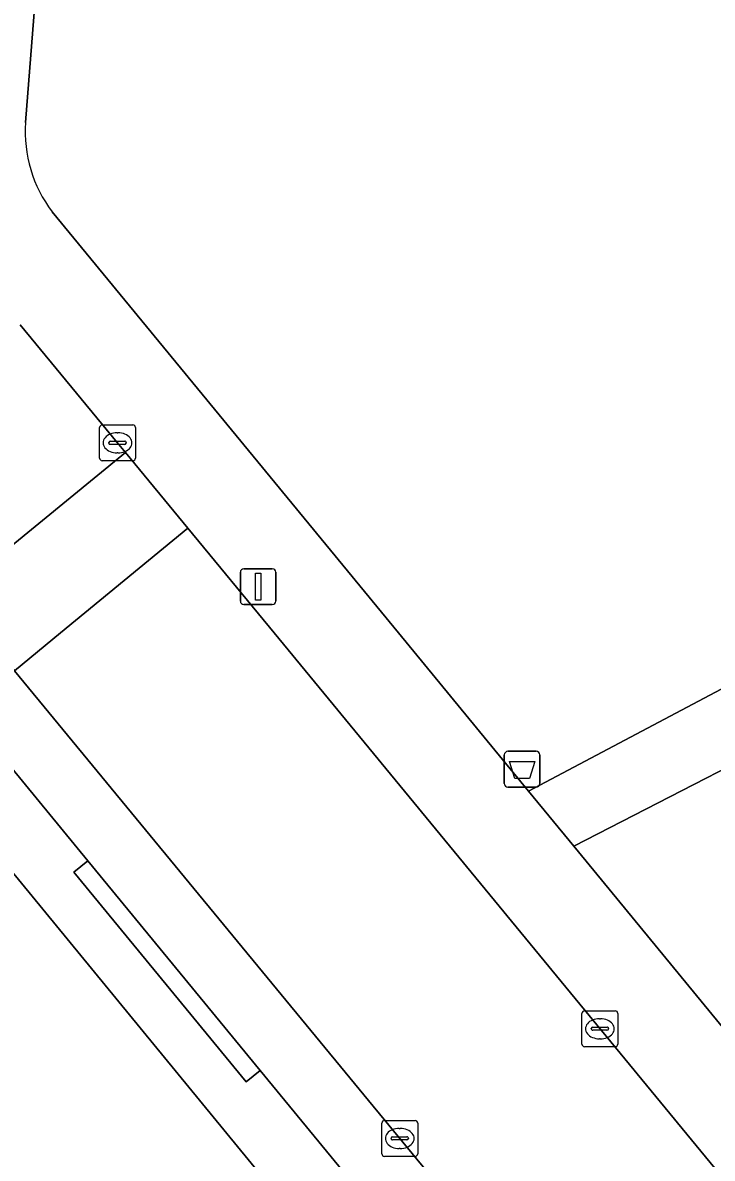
# Model space of a CAD drawing. Extents: x 157767 to 159172, y 387839 to 389425.
# Drawn here: x 158423.55 to 158442.77, y 388735.36 to 388767.01 of the extents above; entities that cross this region are included whole.
import ezdxf

# ---------------------------------------------------------------- set-up
doc = ezdxf.new("R2010")
doc.units = 0
for name, color, linetype in [('IMGEO_Afvalbak', 7, 'Continuous'), ('IMGEO_Erf', 7, 'Continuous'), ('IMGEO_Groenvoorziening', 7, 'Continuous'), ('IMGEO_Kolk', 7, 'Continuous'), ('IMGEO_Lichtmast', 7, 'Continuous'), ('IMGEO_Loofbos', 7, 'Continuous'), ('IMGEO_Parkeervlak_open', 7, 'Continuous'), ('IMGEO_Rijbaan_lokaal_open', 7, 'Continuous'), ('IMGEO_Voetpad_halfverhard', 7, 'Continuous'), ('IMGEO_Voetpad_open', 7, 'Continuous')]:
    doc.layers.add(name, color=color, linetype=linetype)

msp = doc.modelspace()

# ---------------------------------------------------------------- linework, layer by layer
at = {"layer": 'IMGEO_Afvalbak'}
for p, q in [((158436.972, 388745.8), (158436.972, 388746.6)), ((158436.972, 388746.6), (158436.972, 388745.8)), ((158437.072, 388746.7), (158437.862, 388746.7)), ((158437.862, 388746.7), (158437.072, 388746.7)), ((158437.962, 388746.6), (158437.962, 388745.8)), ((158437.962, 388745.8), (158437.962, 388746.6)), ((158437.862, 388745.7), (158437.072, 388745.7)), ((158437.072, 388745.7), (158437.862, 388745.7))]:
    msp.add_line(p, q, dxfattribs=at)
msp.add_lwpolyline([(158437.115, 388746.414), (158437.819, 388746.414), (158437.67, 388745.944), (158437.264, 388745.944), (158437.115, 388746.414)], dxfattribs=at)
for centre, start, end in [((158437.072, 388746.6), 90, 180), ((158437.072, 388746.6), 90, 180), ((158437.862, 388746.6), 0, 90), ((158437.862, 388746.6), 360, 90), ((158437.072, 388745.8), 180, 270), ((158437.072, 388745.8), 180, 270), ((158437.862, 388745.8), 270, 0), ((158437.862, 388745.8), 270, 0)]:
    msp.add_arc(centre, 0.1, start, end, dxfattribs=at)
at = {"layer": 'IMGEO_Erf'}
msp.add_lwpolyline([(158461.554, 388699.052), (158455.716, 388706.125), (158451.815, 388710.853), (158450.642, 388712.089), (158448.774, 388712.463), (158448.65, 388712.374), (158417.781, 388750)], dxfattribs=at)
at = {"layer": 'IMGEO_Groenvoorziening'}
msp.add_lwpolyline([(158452.97, 388742.748), (158447.295, 388748.367), (158446.607, 388748.013), (158438.91, 388744.051), (158445.878, 388735.574)], close=True, dxfattribs=at)
at = {"layer": 'IMGEO_Kolk'}
for p, q in [((158425.768, 388755.798), (158426.62, 388755.798)), ((158425.693, 388754.872), (158425.693, 388755.724)), ((158426.181, 388755.578), (158426.206, 388755.578)), ((158426.694, 388755.724), (158426.694, 388754.872)), ((158425.952, 388755.292), (158425.952, 388755.304)), ((158426.39, 388755.255), (158425.992, 388755.255)), ((158425.995, 388755.341), (158426.393, 388755.341)), ((158426.436, 388755.304), (158426.436, 388755.292)), ((158426.62, 388754.798), (158425.768, 388754.798)), ((158426.204, 388755.018), (158426.179, 388755.018)), ((158439.136, 388738.54), (158439.136, 388739.392)), ((158439.211, 388739.466), (158440.063, 388739.466)), ((158440.137, 388739.392), (158440.137, 388738.54)), ((158439.395, 388738.96), (158439.395, 388738.972)), ((158439.438, 388739.009), (158439.836, 388739.009)), ((158439.624, 388739.246), (158439.649, 388739.246)), ((158439.879, 388738.972), (158439.879, 388738.96)), ((158439.833, 388738.923), (158439.435, 388738.923)), ((158439.647, 388738.686), (158439.622, 388738.686)), ((158440.063, 388738.466), (158439.211, 388738.466)), ((158433.557, 388735.483), (158433.557, 388736.335)), ((158433.632, 388736.409), (158434.484, 388736.409)), ((158434.045, 388736.189), (158434.07, 388736.189)), ((158434.558, 388736.335), (158434.558, 388735.483)), ((158433.816, 388735.903), (158433.816, 388735.915)), ((158434.254, 388735.866), (158433.856, 388735.866)), ((158433.859, 388735.952), (158434.257, 388735.952)), ((158434.3, 388735.915), (158434.3, 388735.903)), ((158434.068, 388735.629), (158434.043, 388735.629)), ((158434.484, 388735.409), (158433.632, 388735.409))]:
    msp.add_line(p, q, dxfattribs=at)
for points in [[(158425.768, 388755.798), (158426.62, 388755.798)], [(158425.693, 388754.872), (158425.693, 388755.724)], [(158426.694, 388755.724), (158426.694, 388754.872)], [(158426.62, 388754.798), (158425.768, 388754.798)], [(158439.136, 388738.54), (158439.136, 388739.392)], [(158439.211, 388739.466), (158440.063, 388739.466)], [(158440.137, 388739.392), (158440.137, 388738.54)], [(158440.063, 388738.466), (158439.211, 388738.466)], [(158433.557, 388735.483), (158433.557, 388736.335)], [(158433.632, 388736.409), (158434.484, 388736.409)], [(158434.558, 388736.335), (158434.558, 388735.483)], [(158434.484, 388735.409), (158433.632, 388735.409)]]:
    msp.add_lwpolyline(points, dxfattribs=at)
for centre, radius, start, end in [((158425.77, 388755.722), 0.0765, 91.552, 178.448), ((158425.77, 388755.722), 0.0765, 91.552, 178.448), ((158426.618, 388755.722), 0.0765, 1.552, 88.448), ((158426.618, 388755.722), 0.0765, 1.552, 88.448), ((158425.992, 388755.301), 0.0403, 85.8775, 175.7526), ((158425.989, 388755.291), 0.0366, 178.938, 274.7102), ((158426.393, 388755.298), 0.043, 264.8664, 352.4533), ((158426.397, 388755.303), 0.0386, 1.7309, 96.639), ((158425.77, 388754.874), 0.0765, 181.552, 268.448), ((158425.77, 388754.874), 0.0765, 181.552, 268.448), ((158426.618, 388754.874), 0.0765, 271.552, 358.448), ((158426.618, 388754.874), 0.0765, 271.552, 358.448), ((158439.213, 388739.39), 0.0765, 91.552, 178.448), ((158439.213, 388739.39), 0.0765, 91.552, 178.448), ((158440.061, 388739.39), 0.0765, 1.552, 88.448), ((158440.061, 388739.39), 0.0765, 1.552, 88.448), ((158439.435, 388738.969), 0.0403, 85.8775, 175.7526), ((158439.432, 388738.959), 0.0366, 178.938, 274.7102), ((158439.836, 388738.966), 0.043, 264.8664, 352.4533), ((158439.84, 388738.971), 0.0386, 1.7309, 96.639), ((158439.213, 388738.542), 0.0765, 181.552, 268.448), ((158439.213, 388738.542), 0.0765, 181.552, 268.448), ((158440.061, 388738.542), 0.0765, 271.552, 358.448), ((158440.061, 388738.542), 0.0765, 271.552, 358.448), ((158433.634, 388736.333), 0.0765, 91.552, 178.448), ((158433.634, 388736.333), 0.0765, 91.552, 178.448), ((158434.482, 388736.333), 0.0765, 1.552, 88.448), ((158434.482, 388736.333), 0.0765, 1.552, 88.448), ((158433.856, 388735.912), 0.0403, 85.8775, 175.7526), ((158433.853, 388735.902), 0.0366, 178.938, 274.7102), ((158434.257, 388735.909), 0.043, 264.8664, 352.4533), ((158434.261, 388735.914), 0.0386, 1.7309, 96.639), ((158433.634, 388735.485), 0.0765, 181.552, 268.448), ((158433.634, 388735.485), 0.0765, 181.552, 268.448), ((158434.482, 388735.485), 0.0765, 271.552, 358.448), ((158434.482, 388735.485), 0.0765, 271.552, 358.448)]:
    msp.add_arc(centre, radius, start, end, dxfattribs=at)
for centre, major_axis, ratio, start_param, end_param in [((158426.18, 388755.298), (-0.387, 0.002), 0.722429, 4.712389, 7.853982), ((158426.205, 388755.298), (-0.39, 0.002), 0.717154, 1.570796, 4.712389), ((158439.623, 388738.966), (-0.387, 0.002), 0.722429, 4.712389, 7.853982), ((158439.648, 388738.966), (-0.39, 0.002), 0.717154, 1.570796, 4.712389), ((158434.044, 388735.909), (-0.387, 0.002), 0.722429, 4.712389, 7.853982), ((158434.069, 388735.909), (-0.39, 0.002), 0.717154, 1.570796, 4.712389)]:
    msp.add_ellipse(centre, major_axis=major_axis, ratio=ratio, start_param=start_param, end_param=end_param, dxfattribs=at)
at = {"layer": 'IMGEO_Lichtmast'}
for p, q in [((158429.616, 388750.889), (158429.616, 388751.689)), ((158429.616, 388751.689), (158429.616, 388750.889)), ((158429.716, 388751.789), (158430.506, 388751.789)), ((158430.506, 388751.789), (158429.716, 388751.789)), ((158430.606, 388751.689), (158430.606, 388750.889)), ((158430.606, 388750.889), (158430.606, 388751.689)), ((158430.506, 388750.789), (158429.716, 388750.789)), ((158429.716, 388750.789), (158430.506, 388750.789))]:
    msp.add_line(p, q, dxfattribs=at)
msp.add_lwpolyline([(158430.036, 388751.664), (158430.186, 388751.664), (158430.186, 388750.914), (158430.036, 388750.914), (158430.036, 388751.664)], dxfattribs=at)
for centre, start, end in [((158429.716, 388751.689), 90, 180), ((158429.716, 388751.689), 90, 180), ((158430.506, 388751.689), 0, 90), ((158430.506, 388751.689), 360, 90), ((158429.716, 388750.889), 180, 270), ((158429.716, 388750.889), 180, 270), ((158430.506, 388750.889), 270, 0), ((158430.506, 388750.889), 270, 0)]:
    msp.add_arc(centre, 0.1, start, end, dxfattribs=at)
at = {"layer": 'IMGEO_Loofbos'}
msp.add_lwpolyline([(158424.372, 388761.737), (158434.02, 388750), (158437.643, 388745.593), (158452.493, 388753.451), (158452.147, 388754.048), (158432.702, 388784.685), (158428.298, 388784.986), (158425.286, 388785.192), (158423.63, 388764.226)], dxfattribs=at)
msp.add_arc((158427.314, 388763.969), 3.693, 176.0115, 217.1884, dxfattribs=at)
at = {"layer": 'IMGEO_Parkeervlak_open'}
for points in [[(158449.446, 388717.234), (158423.32, 388748.947), (158422.452, 388750), (158421.876, 388750.699), (158422.15, 388750), (158422.167, 388749.248), (158421.988, 388748.253)], [(158422.179, 388747.521), (158425.363, 388743.648), (158430.167, 388737.807), (158436.535, 388730.063), (158441.342, 388724.216), (158446.333, 388718.147)]]:
    msp.add_lwpolyline(points, dxfattribs=at)
at = {"layer": 'IMGEO_Rijbaan_lokaal_open'}
msp.add_lwpolyline([(158420.233, 388752.71), (158421.025, 388751.738), (158421.576, 388751.066), (158426.414, 388755.029), (158426.187, 388755.304), (158423.481, 388758.583)], dxfattribs=at)
for points in [[(158423.32, 388748.947), (158424.6, 388750), (158428.149, 388752.921), (158426.414, 388755.029), (158421.576, 388751.066), (158421.876, 388750.699), (158422.452, 388750)], [(158463.622, 388709.845), (158463.485, 388710.004), (158451.545, 388724.505), (158444.697, 388732.823), (158430.554, 388750), (158428.149, 388752.921), (158424.6, 388750), (158423.32, 388748.947), (158449.446, 388717.234), (158457.606, 388707.285), (158462.008, 388702.338), (158466.402, 388706.763), (158466.177, 388707.004)]]:
    msp.add_lwpolyline(points, close=True, dxfattribs=at)
at = {"layer": 'IMGEO_Voetpad_halfverhard'}
msp.add_lwpolyline([(158452.493, 388753.451), (158437.643, 388745.593), (158438.91, 388744.051), (158446.607, 388748.013)], dxfattribs=at)
at = {"layer": 'IMGEO_Voetpad_open'}
for points in [[(158423.63, 388764.226), (158425.286, 388785.192), (158425.534, 388788.334)], [(158479.694, 388697.257), (158475.377, 388701.475), (158468.482, 388708.212), (158467.535, 388709.137), (158455.78, 388723.57), (158451.966, 388728.241), (158448.76, 388732.1), (158445.878, 388735.574), (158438.91, 388744.051), (158437.643, 388745.593), (158434.02, 388750), (158424.372, 388761.737)], [(158423.481, 388758.583), (158426.187, 388755.304), (158426.414, 388755.029), (158428.149, 388752.921), (158430.554, 388750), (158444.697, 388732.823), (158445.5, 388733.484), (158452.348, 388725.166), (158451.545, 388724.505), (158463.485, 388710.004), (158463.622, 388709.845), (158463.993, 388710.179), (158466.548, 388707.338), (158466.177, 388707.004), (158466.402, 388706.763), (158468.399, 388704.685), (158473.539, 388699.621), (158473.897, 388699.981), (158476.377, 388697.511), (158476.032, 388697.164), (158477.888, 388695.335), (158479.268, 388693.947)], [(158417.781, 388750), (158448.65, 388712.374), (158448.774, 388712.463), (158450.642, 388712.089), (158451.815, 388710.853), (158455.716, 388706.125), (158461.554, 388699.052), (158470.343, 388688.401)], [(158446.333, 388718.147), (158441.342, 388724.216), (158440.956, 388723.899), (158436.149, 388729.746), (158436.535, 388730.063), (158430.167, 388737.807), (158429.781, 388737.49), (158424.977, 388743.331), (158425.363, 388743.648), (158422.179, 388747.521)]]:
    msp.add_lwpolyline(points, dxfattribs=at)
msp.add_lwpolyline([(158430.167, 388737.807), (158425.363, 388743.648), (158424.977, 388743.331), (158429.781, 388737.49)], close=True, dxfattribs=at)
msp.add_arc((158427.314, 388763.969), 3.693, 176.0115, 217.1884, dxfattribs=at)

doc.saveas('drawing.dxf')
